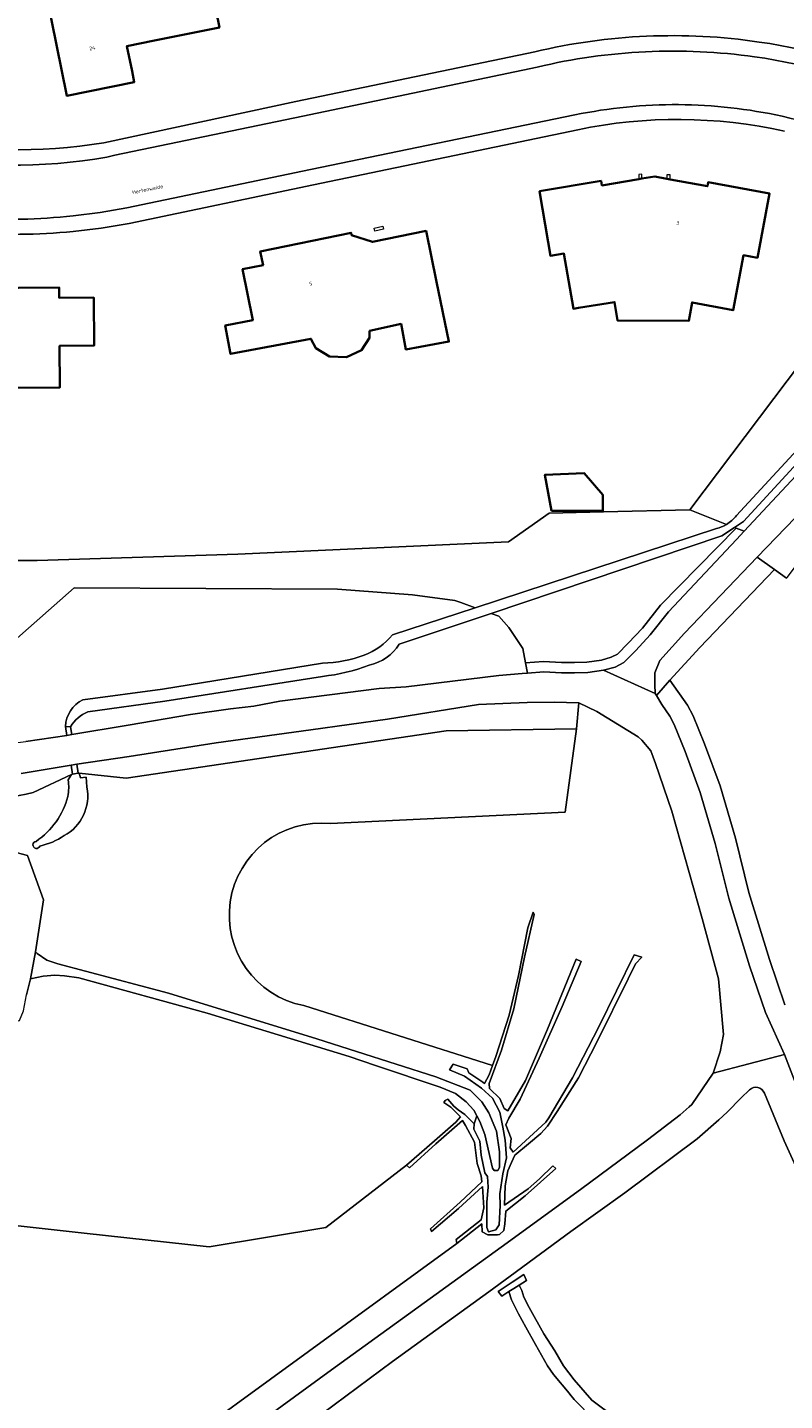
# Model space of a CAD drawing. Header units: metres. Extents: x 197700 to 204338, y 317132 to 325229.
# Tile 820 of 1056: x 202520 to 202593, y 320191 to 320323. Entities that reach past the tile are written whole.
import ezdxf
from ezdxf.enums import TextEntityAlignment as Align

# ---------------------------------------------------------------- set-up
doc = ezdxf.new("R2010")
doc.units = ezdxf.units.M
for name, color, linetype, lineweight in [('B-WE-GR-BEPLANTING_CULTUUR_BOSPLANTSOEN-GV', 90, 'Continuous', 18), ('B-WE-GR-BEPLANTING_CULTUUR_HEESTERS-GV', 90, 'Continuous', 18), ('B-WE-GR-BOS_LOOF-GV', 40, 'Continuous', 13), ('B-WE-GR-GRAS-GV', 60, 'Continuous', 13), ('B-WE-IE-TERREINAFSCHEIDING_KUNSTMATIG_HEKWERK-G', 20, 'IE-TERREINAFSCHEIDING-KUNSTMATIG', 18), ('B-WE-IE-TERREINAFSCHEIDING_KUNSTMATIG_MUUR-G', 90, 'IE-TERREINAFSCHEIDING-KUNSTMATIG-DICHT', 18), ('B-WE-IE-TERREINAFSCHEIDING_KUNSTMATIG_MUUR-GV', 90, 'Continuous', 18), ('B-WE-OG-BEBOUWING-GV', 7, 'Continuous', 35), ('B-WE-OG-BEBOUWING-T18', 10, 'Continuous', 18), ('B-WE-OG-TERREIN_CULTUURSCHEIDING-GV', 7, 'Continuous', 18), ('B-WE-OG-TERREIN_ERF-GV', 7, 'Continuous', 18), ('B-WE-OG-TOPOGRAFIE-T18', 10, 'Continuous', 18), ('B-WE-OG-WATER_GREPPEL-GV', 160, 'Continuous', 18), ('B-WE-OG-WATER_MEER-GV', 140, 'Continuous', 18), ('B-WE-OG-WATER_SLOOT-GV', 120, 'Continuous', 18), ('B-WE-VH-VERHARDING_ASFALT-GV', 252, 'Continuous', 18), ('B-WE-VH-VERHARDING_OPEN-GV', 252, 'Continuous', 18), ('B-WE-VH-VERHARDING_STRAATBAKSTEEN-GV', 252, 'Continuous', 18), ('B-WE-VH-VERHARDING_TEGEL-GV', 252, 'Continuous', 18)]:
    doc.layers.add(name, color=color, linetype=linetype, lineweight=lineweight)
doc.styles.add('NLCS-ISO-M200-T18', font='NLCS-ISO.ttf', dxfattribs={"height": 0.36})
doc.linetypes.add('IE-TERREINAFSCHEIDING-KUNSTMATIG', pattern='A,4,[82,NLCS.SHX,S=0.75,R=90,X=0,Y=0],4,-2', length=10)
doc.linetypes.add('IE-TERREINAFSCHEIDING-KUNSTMATIG-DICHT', pattern='A,8,-1,[82,NLCS.SHX,S=0.75,R=90,X=0,Y=0],-1', length=10)

msp = doc.modelspace()

# ---------------------------------------------------------------- linework, layer by layer
at = {"layer": 'B-WE-GR-BEPLANTING_CULTUUR_BOSPLANTSOEN-GV'}
for points in [[(202587.592, 320275.376), (202584.072, 320276.765), (202575.794, 320276.568), (202570.581, 320276.444), (202566.655, 320273.684), (202540.685, 320272.518), (202521.419, 320271.898), (202517.451, 320271.895), (202514.836, 320272.188), (202502.7, 320274.836), (202474.811, 320281.779), (202469.194, 320287.606), (202467.75, 320288.245), (202464.26, 320288.978), (202457.637, 320278.674), (202442.832, 320281.856), (202403.013, 320284.239), (202370.351, 320283.093), (202365.544, 320282.568), (202334.137, 320279.761)], [(202519.222, 320264.188), (202524.957, 320269.287), (202550.253, 320269.151), (202557.449, 320268.608), (202561.522, 320268.064), (202562.078, 320267.867), (202563.48, 320267.369), (202586.618, 320274.979)]]:
    msp.add_lwpolyline(points, dxfattribs=at)
msp.add_lwpolyline([(202586.618, 320274.979, 0.0796026), (202587.592, 320275.376)], format="xyb", dxfattribs=at)
at = {"layer": 'B-WE-GR-BEPLANTING_CULTUUR_HEESTERS-GV'}
for points in [[(202617.098, 320298.03), (202615.424, 320299.881), (202609.607, 320292.537), (202602.564, 320285.013), (202594.168, 320275.994), (202590.547, 320272.214), (202592.189, 320271.037), (202593.358, 320270.198), (202593.423, 320270.283), (202603.234, 320283.36), (202603.031, 320283.917), (202608.416, 320290.716)], [(202590.547, 320272.214), (202583.571, 320264.932), (202581.18, 320262.293), (202580.717, 320261.109), (202580.717, 320260.014), (202580.759, 320259.129), (202580.857, 320258.958), (202582.167, 320260.404), (202585.034, 320263.569), (202592.189, 320271.037)]]:
    msp.add_lwpolyline(points, close=True, dxfattribs=at)
at = {"layer": 'B-WE-GR-BOS_LOOF-GV'}
msp.add_lwpolyline([(202533.232, 320185.604), (202561.701, 320206.329), (202561.627, 320206.704), (202564.03, 320208.6), (202564.293, 320209.766), (202564.177, 320211.804), (202561.88, 320209.686), (202559.288, 320207.488), (202559.163, 320207.737), (202562.023, 320210.303), (202564.102, 320212.244), (202564.032, 320212.835), (202563.667, 320214.001), (202563.412, 320216.062), (202562.536, 320217.67), (202562.239, 320218.158), (202559.701, 320215.893), (202557.155, 320213.586), (202556.887, 320213.856), (202549.133, 320207.874), (202537.92, 320206.014), (202525.942, 320207.334), (202502.534, 320209.912)], dxfattribs=at)
at = {"layer": 'B-WE-GR-GRAS-GV'}
for points in [[(202549.571, 320246.658), (202572.119, 320247.735), (202573.195, 320255.735), (202560.686, 320255.553), (202529.963, 320251.021), (202525.446, 320251.49), (202525.587, 320251.052), (202526.126, 320251.105), (202526.154, 320250.664), (202526.193, 320250.145)], [(202524.398, 320250.836), (202524.712, 320251.36), (202521.041, 320249.62)], [(202517.956, 320244.252), (202520.507, 320243.572), (202522.045, 320239.322), (202521.27, 320234.345), (202521.408, 320234.171), (202522.361, 320233.525), (202523.407, 320233.199), (202534.033, 320230.363), (202548.267, 320225.992), (202559.676, 320222.341)], [(202559.676, 320222.341), (202562.974, 320221.043), (202564.1, 320219.931), (202564.771, 320218.872), (202565.505, 320217.104), (202565.812, 320215.13), (202565.788, 320213.638), (202565.657, 320213.327), (202565.282, 320213.358), (202565.135, 320213.579), (202564.408, 320216.807), (202563.927, 320218.043), (202563.636, 320218.581), (202563.374, 320217.816), (202563.349, 320217.326), (202563.898, 320216.157), (202564.038, 320214.82), (202564.399, 320213.124), (202564.66, 320212.782), (202564.725, 320211.744), (202564.576, 320210.297), (202564.597, 320209.016), (202564.596, 320207.865), (202564.738, 320207.46), (202565.448, 320207.654), (202565.465, 320207.659), (202565.784, 320208.137), (202565.857, 320209.974), (202565.837, 320211.099), (202566.134, 320213.013), (202566.47, 320214.547), (202566.352, 320216.257), (202566.117, 320217.495), (202565.839, 320218.938), (202565.143, 320220.285), (202564.083, 320221.238), (202562.442, 320222.394), (202560.994, 320223.01), (202561.348, 320223.537), (202562.689, 320223.101), (202562.844, 320222.711), (202564.2, 320221.826), (202564.353, 320221.693), (202564.799, 320222.542), (202565.12, 320223.421), (202547.009, 320229.173)]]:
    msp.add_lwpolyline(points, dxfattribs=at)
for points in [[(202521.041, 320249.62, -0.1257862), (202499.354, 320250.176)], [(202526.193, 320250.145, -0.3306117), (202524.006, 320245.489)], [(202524.374, 320249.259, 0.079909), (202524.398, 320250.836)], [(202521.318, 320244.942, 0.1799369), (202524.374, 320249.259)], [(202547.009, 320229.173, -0.9536324), (202549.571, 320246.658)], [(202521.675, 320244.495, -1.8211898), (202521.318, 320244.942)], [(202524.006, 320245.489, -0.0977772), (202521.675, 320244.495)]]:
    msp.add_lwpolyline(points, format="xyb", dxfattribs=at)
at = {"layer": 'B-WE-IE-TERREINAFSCHEIDING_KUNSTMATIG_HEKWERK-G'}
for points in [[(202584.072, 320276.765), (202606.782, 320306.886)], [(202370.351, 320283.093), (202403.013, 320284.239), (202442.832, 320281.856), (202457.637, 320278.674), (202464.26, 320288.978), (202467.75, 320288.245), (202469.194, 320287.606), (202474.811, 320281.779), (202502.7, 320274.836), (202514.836, 320272.188), (202517.451, 320271.895), (202521.419, 320271.898), (202540.685, 320272.518), (202566.655, 320273.684)], [(202566.655, 320273.684), (202570.581, 320276.444)], [(202575.794, 320276.568), (202570.581, 320276.444)], [(202575.794, 320276.568), (202584.072, 320276.765)]]:
    msp.add_lwpolyline(points, dxfattribs=at)
at = {"layer": 'B-WE-IE-TERREINAFSCHEIDING_KUNSTMATIG_MUUR-G'}
for points in [[(202579.474, 320308.566), (202579.461, 320308.988), (202579.168, 320308.979), (202579.182, 320308.517)], [(202582.195, 320308.5), (202582.189, 320308.945), (202581.874, 320308.941), (202581.879, 320308.559)]]:
    msp.add_lwpolyline(points, dxfattribs=at)
msp.add_lwpolyline([(202553.766, 320303.828), (202554.598, 320304), (202554.659, 320303.706), (202553.827, 320303.533)], close=True, dxfattribs=at)
at = {"layer": 'B-WE-IE-TERREINAFSCHEIDING_KUNSTMATIG_MUUR-GV'}
for points in [[(202565.594, 320207.178), (202565.805, 320207.182), (202566.209, 320207.569), (202566.312, 320208.227), (202566.415, 320209.449), (202568.253, 320210.915), (202571.203, 320213.54), (202570.936, 320213.801), (202569.656, 320212.551), (202568.548, 320211.571), (202566.281, 320210.024), (202566.345, 320211.872), (202566.602, 320213.32), (202566.953, 320214.116), (202567.289, 320214.799), (202568.585, 320215.901), (202569.754, 320216.902), (202570.403, 320217.59), (202571.331, 320219), (202573.388, 320222.223), (202575.189, 320225.728), (202578.141, 320231.744), (202578.859, 320233.197), (202579.454, 320233.82), (202578.718, 320234.059), (202575.348, 320227.146), (202572.806, 320222.251), (202570.541, 320218.41), (202570.252, 320217.979), (202567.115, 320215.088), (202566.817, 320215.511), (202566.933, 320216.422), (202566.397, 320217.738), (202566.71, 320218.382), (202567.79, 320220.191), (202569.619, 320224.141), (202571.82, 320229.085), (202573.628, 320233.412), (202573.168, 320233.62), (202570.423, 320226.908), (202568.295, 320221.97), (202566.593, 320219.075), (202566.249, 320219.296), (202565.818, 320220.258), (202564.839, 320221.201), (202564.794, 320221.701), (202565.991, 320224.889), (202567.192, 320228.87), (202568.205, 320233.829), (202569.143, 320237.914), (202569.042, 320238.158), (202568.508, 320236.651), (202567.623, 320232.077), (202566.73, 320228.263), (202565.441, 320224.299), (202565.12, 320223.421), (202564.799, 320222.542), (202564.353, 320221.693), (202564.2, 320221.826), (202562.844, 320222.711), (202562.689, 320223.101), (202561.348, 320223.537), (202560.994, 320223.01), (202562.442, 320222.394), (202564.083, 320221.238), (202565.143, 320220.285), (202565.839, 320218.938), (202566.117, 320217.495), (202566.352, 320216.257), (202566.47, 320214.547), (202566.134, 320213.013), (202565.837, 320211.099), (202565.857, 320209.974), (202565.784, 320208.137), (202565.465, 320207.659), (202565.448, 320207.654), (202564.738, 320207.46), (202564.596, 320207.865), (202564.597, 320209.016), (202564.576, 320210.297), (202564.725, 320211.744), (202564.66, 320212.782), (202564.399, 320213.124), (202564.038, 320214.82), (202563.898, 320216.157), (202563.349, 320217.326), (202563.374, 320217.816), (202562.48, 320218.705), (202561.849, 320219.154), (202561.405, 320219.524), (202560.847, 320220.203), (202560.575, 320220.078), (202560.467, 320219.873), (202561.134, 320219.415), (202562.048, 320218.485), (202561.596, 320217.991), (202559.572, 320216.2), (202556.887, 320213.856), (202557.155, 320213.586), (202559.701, 320215.893), (202562.239, 320218.158), (202562.536, 320217.67), (202563.412, 320216.062), (202563.667, 320214.001), (202564.032, 320212.835), (202564.102, 320212.244), (202562.023, 320210.303), (202559.163, 320207.737), (202559.288, 320207.488), (202561.88, 320209.686), (202564.177, 320211.804), (202564.293, 320209.766), (202564.03, 320208.6), (202561.627, 320206.704), (202561.701, 320206.329), (202564.121, 320208.228), (202564.123, 320207.457), (202564.668, 320207.161)], [(202566.711, 320201.714), (202567.188, 320202.011), (202567.693, 320202.327), (202568.396, 320202.766), (202568.14, 320203.366), (202567.004, 320202.606), (202565.685, 320201.723), (202566.021, 320201.283)]]:
    msp.add_lwpolyline(points, close=True, dxfattribs=at)
at = {"layer": 'B-WE-OG-BEBOUWING-GV'}
for points in [[(202536.936, 320332.844), (202530.411, 320331.558), (202530.726, 320329.999), (202521.897, 320328.216), (202523.269, 320321.424), (202524.259, 320316.523), (202530.742, 320317.834), (202530.53, 320318.879), (202530.043, 320321.29), (202532.698, 320321.826), (202538.91, 320323.082), (202537.919, 320327.982)], [(202570.469, 320302.465), (202570.686, 320301.171), (202571.986, 320301.376), (202572.903, 320296.074), (202573.399, 320296.173), (202576.85, 320296.722), (202577.142, 320294.946), (202583.963, 320294.913), (202584.29, 320296.683), (202588.22, 320295.934), (202589.227, 320301.22), (202590.556, 320300.967), (202591.729, 320307.131), (202585.822, 320308.222), (202585.752, 320307.843), (202582.195, 320308.5), (202581.879, 320308.559), (202580.713, 320308.774), (202579.474, 320308.566), (202579.182, 320308.517), (202575.63, 320307.922), (202575.559, 320308.344), (202569.649, 320307.353)], [(202553.331, 320293.958), (202556.349, 320294.615), (202556.809, 320292.167), (202560.949, 320292.929), (202559.767, 320298.654), (202558.756, 320303.551), (202553.624, 320302.491), (202551.601, 320303.136), (202551.553, 320303.371), (202542.841, 320301.573), (202543.115, 320300.265), (202541.132, 320299.867), (202542.116, 320294.965), (202539.47, 320294.466), (202539.984, 320291.745), (202547.693, 320293.2), (202548.167, 320292.293), (202549.493, 320291.502), (202551.13, 320291.417), (202552.569, 320292.095), (202553.331, 320293.295)], [(202511.861, 320293.028), (202511.893, 320288.447), (202523.605, 320288.526), (202523.577, 320292.51), (202526.887, 320292.533), (202526.855, 320297.143), (202523.545, 320297.12), (202523.538, 320298.11), (202511.826, 320298.028)], [(202570.795, 320276.677), (202574.926, 320276.677), (202575.706, 320276.677), (202575.706, 320278.199), (202573.919, 320280.305), (202570.156, 320280.135)]]:
    msp.add_lwpolyline(points, close=True, dxfattribs=at)
at = {"layer": 'B-WE-OG-TERREIN_CULTUURSCHEIDING-GV'}
for points in [[(202606.782, 320306.886), (202584.072, 320276.765), (202587.592, 320275.376)], [(202589.288, 320274.707), (202601.893, 320288.226), (202602.389, 320288.979), (202602.123, 320289.206), (202613.719, 320301.597), (202613.293, 320301.967), (202606.283, 320294.367)], [(202604.739, 320292.524), (202589.228, 320275.636), (202588.368, 320275.07), (202588.509, 320275.014), (202589.288, 320274.707)], [(202588.539, 320276.235), (202604.093, 320293.061)], [(202593.358, 320270.198), (202592.189, 320271.037), (202585.034, 320263.569), (202582.167, 320260.404), (202583.856, 320258.014), (202584.391, 320257.007), (202585.481, 320254.291), (202586.968, 320250.265), (202588.442, 320245.243), (202589.734, 320240.028), (202591.713, 320233.601), (202593.206, 320229.243)], [(202562.078, 320267.867), (202561.522, 320268.064), (202557.449, 320268.608), (202550.253, 320269.151), (202524.957, 320269.287), (202519.222, 320264.188), (202518.855, 320263.725), (202516.764, 320261.092), (202516.622, 320255.033), (202516.598, 320254.01), (202517.286, 320254.143), (202520.33, 320254.523), (202524.275, 320255.117), (202524.152, 320255.966)], [(202524.754, 320255.195), (202530.161, 320256.083), (202536.132, 320257.116), (202539.974, 320257.659), (202542.222, 320257.914), (202544.718, 320258.388), (202554.235, 320259.608), (202556.847, 320259.783), (202565.739, 320260.853), (202567.973, 320261.051), (202568.489, 320261.091), (202568.301, 320262.079), (202568.04, 320263.446), (202566.682, 320265.484), (202565.731, 320266.57), (202565.011, 320266.826), (202556.184, 320263.861)], [(202555.541, 320264.758), (202563.48, 320267.369), (202562.078, 320267.867)], [(202525.807, 320258.529), (202533.463, 320259.554), (202548.806, 320262.061)], [(202548.819, 320260.776), (202533.67, 320258.406), (202526.278, 320257.383)], [(202593.206, 320229.243), (202591.713, 320233.601), (202589.734, 320240.028), (202588.442, 320245.243), (202586.968, 320250.265), (202585.481, 320254.291), (202584.391, 320257.007), (202583.856, 320258.014), (202582.167, 320260.404), (202580.857, 320258.958), (202581.37, 320258.066), (202582.149, 320256.963), (202582.575, 320256.162), (202583.615, 320253.572), (202585.068, 320249.636), (202586.511, 320244.721), (202587.806, 320239.493), (202589.811, 320232.983), (202591.343, 320228.509), (202593.152, 320224.47), (202595.168, 320219.242)], [(202538.668, 320186.166), (202549.69, 320194.197), (202565.96, 320205.992), (202573.576, 320211.513), (202580.02, 320216.288), (202583.151, 320218.694), (202584.012, 320219.444), (202584.25, 320219.669), (202586.327, 320222.678), (202586.981, 320224.733), (202587.288, 320226.409), (202586.819, 320231.757), (202585.246, 320237.542), (202582.341, 320247.851), (202580.779, 320252.432), (202580.319, 320253.632), (202579.458, 320254.665), (202579.127, 320254.962), (202575.144, 320257.394), (202573.415, 320258.245), (202573.195, 320255.735), (202572.119, 320247.735), (202549.571, 320246.658)], [(202524.629, 320255.948), (202524.754, 320255.195)], [(202521.041, 320249.62), (202524.712, 320251.36), (202524.818, 320251.379), (202524.69, 320252.257), (202519.881, 320251.454)], [(202547.009, 320229.173), (202565.12, 320223.421), (202565.441, 320224.299), (202566.73, 320228.263), (202567.623, 320232.077), (202568.508, 320236.651), (202569.042, 320238.158), (202569.143, 320237.914), (202568.205, 320233.829), (202567.192, 320228.87), (202565.991, 320224.889), (202564.794, 320221.701), (202564.839, 320221.201), (202565.818, 320220.258), (202566.249, 320219.296), (202566.593, 320219.075), (202568.295, 320221.97), (202570.423, 320226.908), (202573.168, 320233.62), (202573.628, 320233.412), (202571.82, 320229.085), (202569.619, 320224.141), (202567.79, 320220.191), (202566.71, 320218.382), (202566.397, 320217.738), (202566.933, 320216.422), (202566.817, 320215.511), (202567.115, 320215.088), (202570.252, 320217.979), (202570.541, 320218.41), (202572.806, 320222.251), (202575.348, 320227.146), (202578.718, 320234.059), (202579.454, 320233.82), (202578.859, 320233.197), (202578.141, 320231.744), (202575.189, 320225.728), (202573.388, 320222.223), (202571.331, 320219), (202570.403, 320217.59), (202569.754, 320216.902), (202568.585, 320215.901), (202567.289, 320214.799), (202566.953, 320214.116), (202566.602, 320213.32), (202566.345, 320211.872), (202566.281, 320210.024), (202568.548, 320211.571), (202569.656, 320212.551), (202570.936, 320213.801), (202571.203, 320213.54), (202568.253, 320210.915), (202566.415, 320209.449), (202566.312, 320208.227), (202566.209, 320207.569), (202565.805, 320207.182)], [(202502.534, 320209.912), (202525.942, 320207.334), (202537.92, 320206.014), (202549.133, 320207.874), (202556.887, 320213.856), (202559.572, 320216.2), (202561.596, 320217.991), (202562.048, 320218.485), (202561.134, 320219.415), (202560.467, 320219.873), (202560.575, 320220.078), (202560.847, 320220.203), (202561.405, 320219.524), (202561.849, 320219.154), (202562.48, 320218.705), (202563.374, 320217.816), (202563.636, 320218.581), (202563.344, 320219.119), (202562.595, 320219.938), (202561.58, 320220.729), (202560.106, 320221.336), (202553.887, 320223.432), (202551.371, 320224.279), (202537.73, 320228.445), (202525.407, 320231.832), (202524.04, 320232.026), (202523.104, 320232.082), (202521.983, 320232.003), (202520.786, 320231.731), (202520.408, 320230.22)], [(202589.803, 320221.081), (202589.009, 320220.333), (202587.653, 320218.944), (202586.869, 320218.212), (202584.768, 320216.39), (202577.831, 320211.202), (202572.664, 320207.482), (202566.824, 320203.192), (202564.779, 320201.69), (202555.53, 320194.991), (202547.684, 320189.185)], [(202618.152, 320185.307), (202617.132, 320187.38), (202616.555, 320188.235), (202615.764, 320188.923), (202614.76, 320189.711), (202607.672, 320194.471), (202605.056, 320196.618), (202603.215, 320198.306), (202599.73, 320202.581), (202598.299, 320205.142), (202595.352, 320211.273), (202593.113, 320216.204), (202591.23, 320220.771)], [(202565.805, 320207.182), (202565.594, 320207.178), (202564.668, 320207.161), (202564.123, 320207.457), (202564.121, 320208.228), (202561.701, 320206.329), (202533.232, 320185.604)], [(202576.71, 320187.552), (202572.962, 320191.344), (202572.56, 320191.862), (202572.501, 320191.949), (202570.985, 320193.746), (202570.421, 320194.585), (202569.259, 320196.629), (202568.338, 320198.288), (202567.64, 320199.591), (202566.96, 320200.934), (202566.711, 320201.714), (202566.021, 320201.283), (202565.685, 320201.723), (202567.004, 320202.606), (202568.14, 320203.366), (202568.396, 320202.766), (202567.693, 320202.327), (202567.94, 320201.821), (202568.133, 320201.172), (202568.654, 320200.202), (202570.066, 320197.662), (202571.102, 320196.013), (202571.954, 320194.579), (202572.962, 320193.231), (202574.667, 320191.285), (202583.888, 320184.416)]]:
    msp.add_lwpolyline(points, dxfattribs=at)
for points in [[(202587.592, 320275.376, 0.0972772), (202588.539, 320276.235)], [(202552.818, 320262.807, 0.1246519), (202555.541, 320264.758)], [(202548.806, 320262.061, 0.0814078), (202552.818, 320262.807)], [(202556.184, 320263.861, -0.1961505), (202553.298, 320261.853)], [(202553.298, 320261.853, -0.0616612), (202548.819, 320260.776)], [(202524.152, 320255.966, -0.2866479), (202525.807, 320258.529)], [(202526.278, 320257.383, 0.1510057), (202524.629, 320255.948)], [(202499.354, 320250.176, 0.1257862), (202521.041, 320249.62)], [(202549.571, 320246.658, 0.9536324), (202547.009, 320229.173)], [(202591.23, 320220.771, 0.538507), (202589.803, 320221.081)]]:
    msp.add_lwpolyline(points, format="xyb", dxfattribs=at)
for points in [[(202577.129, 320262.917), (202578.16, 320263.957), (202579.52, 320265.411), (202581.254, 320267.618), (202588.509, 320275.014), (202588.368, 320275.07), (202587.146, 320274.26), (202565.011, 320266.826), (202565.731, 320266.57), (202566.682, 320265.484), (202568.04, 320263.446), (202568.301, 320262.079), (202570.033, 320262.213), (202571.763, 320262.114), (202572.985, 320262.126), (202574.199, 320262.154), (202575.577, 320262.346), (202576.531, 320262.611)], [(202568.489, 320261.091), (202570.043, 320261.211), (202571.739, 320261.114), (202573.001, 320261.126), (202574.28, 320261.156), (202575.781, 320261.365), (202576.896, 320261.675), (202577.726, 320262.099), (202578.88, 320263.263), (202580.28, 320264.759), (202582.013, 320266.965), (202588.543, 320273.908), (202589.288, 320274.707), (202588.509, 320275.014), (202581.254, 320267.618), (202579.52, 320265.411), (202578.16, 320263.957), (202577.129, 320262.917), (202576.531, 320262.611), (202575.577, 320262.346), (202574.199, 320262.154), (202572.985, 320262.126), (202571.763, 320262.114), (202570.033, 320262.213), (202568.301, 320262.079)], [(202525.229, 320252.337), (202525.371, 320251.477), (202525.446, 320251.49), (202529.963, 320251.021), (202560.686, 320255.553), (202573.195, 320255.735), (202573.415, 320258.245), (202571.054, 320258.305), (202568.465, 320258.278), (202563.786, 320258.08), (202555.041, 320256.667), (202547.676, 320255.641), (202538.604, 320254.389), (202530.243, 320253.085)]]:
    msp.add_lwpolyline(points, close=True, dxfattribs=at)
at = {"layer": 'B-WE-OG-TERREIN_ERF-GV'}
for points in [[(202530.411, 320331.558), (202536.936, 320332.844), (202537.919, 320327.982), (202538.91, 320323.082), (202532.698, 320321.826), (202530.043, 320321.29), (202530.53, 320318.879), (202530.742, 320317.834), (202524.259, 320316.523), (202523.269, 320321.424), (202521.897, 320328.216), (202530.726, 320329.999)], [(202570.686, 320301.171), (202570.469, 320302.465), (202569.649, 320307.353), (202575.559, 320308.344), (202575.63, 320307.922), (202579.182, 320308.517), (202579.474, 320308.566), (202580.713, 320308.774), (202581.879, 320308.559), (202582.195, 320308.5), (202585.752, 320307.843), (202585.822, 320308.222), (202591.729, 320307.131), (202590.556, 320300.967), (202589.227, 320301.22), (202588.22, 320295.934), (202584.29, 320296.683), (202583.963, 320294.913), (202577.142, 320294.946), (202576.85, 320296.722), (202573.399, 320296.173), (202572.903, 320296.074), (202571.986, 320301.376)], [(202560.949, 320292.929), (202556.809, 320292.167), (202556.349, 320294.615), (202553.331, 320293.958), (202553.331, 320293.295), (202552.569, 320292.095), (202551.13, 320291.417), (202549.493, 320291.502), (202548.167, 320292.293), (202547.693, 320293.2), (202539.984, 320291.745), (202539.47, 320294.466), (202542.116, 320294.965), (202541.132, 320299.867), (202543.115, 320300.265), (202542.841, 320301.573), (202551.553, 320303.371), (202551.601, 320303.136), (202553.624, 320302.491), (202558.756, 320303.551), (202559.767, 320298.654)], [(202511.893, 320288.447), (202511.861, 320293.028), (202511.826, 320298.028), (202523.538, 320298.11), (202523.545, 320297.12), (202526.855, 320297.143), (202526.887, 320292.533), (202523.577, 320292.51), (202523.605, 320288.526)], [(202570.795, 320276.677), (202570.156, 320280.135), (202573.919, 320280.305), (202575.706, 320278.199), (202575.706, 320276.677), (202574.926, 320276.677)]]:
    msp.add_lwpolyline(points, close=True, dxfattribs=at)
for points in [[(202569.18, 320320.746, -0.0951312), (202590.74, 320321.685)], [(202590.74, 320321.685, -0.0822212), (202606.17, 320316.856)], [(202593.173, 320313.118, 0.1066699), (202573.308, 320313.261)], [(202509.22, 320312.444, 0.0935836), (202527.824, 320312.009)], [(202524.867, 320303.498, -0.0863215), (202504.616, 320305.024)]]:
    msp.add_lwpolyline(points, format="xyb", dxfattribs=at)
for points in [[(202527.824, 320312.009), (202546.238, 320315.97), (202569.18, 320320.746)], [(202573.308, 320313.261), (202547.939, 320307.959), (202530.247, 320304.265), (202527.568, 320303.803), (202524.867, 320303.498)], [(202517.451, 320271.895), (202521.419, 320271.898), (202540.685, 320272.518), (202566.655, 320273.684), (202570.581, 320276.444), (202575.794, 320276.568), (202584.072, 320276.765), (202606.782, 320306.886), (202606.992, 320307.165), (202606.307, 320307.581), (202605.615, 320307.985)]]:
    msp.add_lwpolyline(points, dxfattribs=at)
at = {"layer": 'B-WE-OG-WATER_GREPPEL-GV'}
for points in [[(202556.184, 320263.861), (202565.011, 320266.826), (202587.146, 320274.26), (202588.368, 320275.07), (202589.228, 320275.636), (202604.739, 320292.524)], [(202604.093, 320293.061), (202588.539, 320276.235)], [(202586.618, 320274.979), (202563.48, 320267.369), (202555.541, 320264.758)], [(202548.806, 320262.061), (202533.463, 320259.554), (202525.807, 320258.529)], [(202526.278, 320257.383), (202533.67, 320258.406), (202548.819, 320260.776)], [(202524.152, 320255.966), (202524.629, 320255.948)], [(202526.193, 320250.145), (202526.154, 320250.664), (202526.126, 320251.105), (202525.587, 320251.052), (202525.446, 320251.49), (202525.371, 320251.477), (202524.818, 320251.379), (202524.712, 320251.36), (202524.398, 320250.836)], [(202583.888, 320184.416), (202574.667, 320191.285), (202572.962, 320193.231), (202571.954, 320194.579), (202571.102, 320196.013), (202570.066, 320197.662), (202568.654, 320200.202), (202568.133, 320201.172), (202567.94, 320201.821), (202567.693, 320202.327), (202567.188, 320202.011), (202566.711, 320201.714), (202566.96, 320200.934), (202567.64, 320199.591), (202568.338, 320198.288), (202569.259, 320196.629), (202570.421, 320194.585), (202570.985, 320193.746), (202572.501, 320191.949), (202572.56, 320191.862), (202572.962, 320191.344), (202576.71, 320187.552)]]:
    msp.add_lwpolyline(points, dxfattribs=at)
for points in [[(202588.539, 320276.235, -0.0972772), (202587.592, 320275.376)], [(202587.592, 320275.376, -0.0796026), (202586.618, 320274.979)], [(202555.541, 320264.758, -0.1246519), (202552.818, 320262.807)], [(202552.818, 320262.807, -0.0814078), (202548.806, 320262.061)], [(202553.298, 320261.853, 0.1961505), (202556.184, 320263.861)], [(202548.819, 320260.776, 0.0616612), (202553.298, 320261.853)], [(202525.807, 320258.529, 0.2866479), (202524.152, 320255.966)], [(202524.629, 320255.948, -0.1510057), (202526.278, 320257.383)], [(202524.006, 320245.489, 0.3306117), (202526.193, 320250.145)], [(202524.398, 320250.836, -0.079909), (202524.374, 320249.259)], [(202524.374, 320249.259, -0.1799369), (202521.318, 320244.942)], [(202521.318, 320244.942, 1.8211898), (202521.675, 320244.495)], [(202521.675, 320244.495, 0.0977772), (202524.006, 320245.489)]]:
    msp.add_lwpolyline(points, format="xyb", dxfattribs=at)
for points in [[(202524.754, 320255.195), (202524.629, 320255.948), (202524.152, 320255.966), (202524.275, 320255.117)], [(202525.371, 320251.477), (202525.229, 320252.337), (202524.69, 320252.257), (202524.818, 320251.379)]]:
    msp.add_lwpolyline(points, close=True, dxfattribs=at)
at = {"layer": 'B-WE-OG-WATER_MEER-GV'}
msp.add_lwpolyline([(202492.45, 320234.12), (202493.134, 320232.832), (202493.54, 320232.068), (202494.883, 320231.678), (202498.373, 320229.923), (202500.152, 320228.866), (202501.604, 320228.309), (202514.409, 320227.737), (202518.858, 320227.526), (202519.732, 320227.754), (202520.099, 320228.669), (202520.408, 320230.22), (202520.786, 320231.731), (202521.27, 320234.345), (202522.045, 320239.322), (202520.507, 320243.572), (202517.956, 320244.252), (202508.371, 320243.239), (202501.011, 320245.005), (202496.763, 320242.803), (202493.584, 320238.743), (202493.005, 320236.454), (202492.426, 320234.165)], close=True, dxfattribs=at)
at = {"layer": 'B-WE-OG-WATER_SLOOT-GV'}
msp.add_lwpolyline([(202553.887, 320223.432), (202560.106, 320221.336), (202561.58, 320220.729), (202562.595, 320219.938), (202563.344, 320219.119), (202563.636, 320218.581), (202563.927, 320218.043), (202564.408, 320216.807), (202565.135, 320213.579), (202565.282, 320213.358), (202565.657, 320213.327), (202565.788, 320213.638), (202565.812, 320215.13), (202565.505, 320217.104), (202564.771, 320218.872), (202564.1, 320219.931), (202562.974, 320221.043), (202559.676, 320222.341), (202548.267, 320225.992), (202534.033, 320230.363), (202523.407, 320233.199), (202522.361, 320233.525), (202521.408, 320234.171), (202521.27, 320234.345), (202520.786, 320231.731), (202521.983, 320232.003), (202523.104, 320232.082), (202524.04, 320232.026), (202525.407, 320231.832), (202537.73, 320228.445), (202551.371, 320224.279)], close=True, dxfattribs=at)
at = {"layer": 'B-WE-VH-VERHARDING_ASFALT-GV'}
msp.add_lwpolyline([(202615.424, 320299.881), (202615.676, 320300.125), (202614.232, 320301.554), (202602.389, 320288.979), (202601.893, 320288.226), (202589.288, 320274.707), (202588.543, 320273.908), (202582.013, 320266.965), (202580.28, 320264.759), (202578.88, 320263.263), (202577.726, 320262.099), (202576.896, 320261.675), (202575.781, 320261.365), (202580.759, 320259.129), (202580.717, 320260.014), (202580.717, 320261.109), (202581.18, 320262.293), (202583.571, 320264.932), (202590.547, 320272.214), (202594.168, 320275.994), (202602.564, 320285.013), (202609.607, 320292.537)], close=True, dxfattribs=at)
for points in [[(202519.881, 320251.454), (202524.69, 320252.257), (202525.229, 320252.337), (202530.243, 320253.085), (202538.604, 320254.389), (202547.676, 320255.641), (202555.041, 320256.667), (202563.786, 320258.08), (202568.465, 320258.278), (202571.054, 320258.305), (202573.415, 320258.245), (202575.144, 320257.394), (202579.127, 320254.962), (202579.458, 320254.665), (202580.319, 320253.632), (202580.779, 320252.432), (202582.341, 320247.851), (202585.246, 320237.542), (202586.819, 320231.757), (202587.288, 320226.409), (202586.981, 320224.733), (202586.327, 320222.678), (202593.152, 320224.47), (202591.343, 320228.509), (202589.811, 320232.983), (202587.806, 320239.493), (202586.511, 320244.721), (202585.068, 320249.636), (202583.615, 320253.572), (202582.575, 320256.162), (202582.149, 320256.963), (202581.37, 320258.066), (202580.857, 320258.958), (202580.759, 320259.129), (202575.781, 320261.365), (202574.28, 320261.156), (202573.001, 320261.126), (202571.739, 320261.114), (202570.043, 320261.211), (202568.489, 320261.091), (202567.973, 320261.051), (202565.739, 320260.853), (202556.847, 320259.783), (202554.235, 320259.608), (202544.718, 320258.388), (202542.222, 320257.914), (202539.974, 320257.659), (202536.132, 320257.116), (202530.161, 320256.083), (202524.754, 320255.195), (202524.275, 320255.117), (202520.33, 320254.523)], [(202601.712, 320206.17), (202601.636, 320206.305), (202597.989, 320212.823), (202595.168, 320219.242), (202593.152, 320224.47), (202586.327, 320222.678), (202584.25, 320219.669), (202584.012, 320219.444), (202583.151, 320218.694), (202580.02, 320216.288), (202573.576, 320211.513), (202565.96, 320205.992), (202549.69, 320194.197), (202538.668, 320186.166)], [(202547.684, 320189.185), (202555.53, 320194.991), (202564.779, 320201.69), (202566.824, 320203.192), (202572.664, 320207.482), (202577.831, 320211.202), (202584.768, 320216.39), (202586.869, 320218.212), (202587.653, 320218.944), (202589.009, 320220.333), (202589.803, 320221.081)], [(202591.23, 320220.771), (202593.113, 320216.204), (202595.352, 320211.273), (202598.299, 320205.142), (202599.73, 320202.581), (202603.215, 320198.306), (202605.056, 320196.618), (202607.672, 320194.471), (202614.76, 320189.711), (202615.764, 320188.923), (202616.555, 320188.235), (202617.132, 320187.38), (202618.152, 320185.307)]]:
    msp.add_lwpolyline(points, dxfattribs=at)
msp.add_lwpolyline([(202589.803, 320221.081, -0.538507), (202591.23, 320220.771)], format="xyb", dxfattribs=at)
at = {"layer": 'B-WE-VH-VERHARDING_OPEN-GV'}
for points in [[(202590.74, 320321.685, 0.0951312), (202569.18, 320320.746)], [(202569.432, 320319.284, -0.0932503), (202590.29, 320320.267)], [(202606.17, 320316.856, 0.0822212), (202590.74, 320321.685)], [(202590.29, 320320.267, -0.0828703), (202605.52, 320315.517)], [(202527.824, 320312.009, -0.0935836), (202509.22, 320312.444)], [(202509.182, 320310.909, 0.0945047), (202528.123, 320310.633)]]:
    msp.add_lwpolyline(points, format="xyb", dxfattribs=at)
for points in [[(202569.18, 320320.746), (202546.238, 320315.97), (202527.824, 320312.009)], [(202528.123, 320310.633), (202528.873, 320310.814), (202546.932, 320314.561), (202569.432, 320319.284)]]:
    msp.add_lwpolyline(points, dxfattribs=at)
at = {"layer": 'B-WE-VH-VERHARDING_STRAATBAKSTEEN-GV'}
for points in [[(202590.29, 320320.267, 0.0932503), (202569.432, 320319.284)], [(202605.52, 320315.517, 0.0828703), (202590.29, 320320.267)], [(202573.021, 320314.683, -0.1057858), (202592.948, 320314.551)], [(202592.948, 320314.551, -0.0750784), (202606.007, 320309.484)], [(202528.123, 320310.633, -0.0945047), (202509.182, 320310.909)], [(202505.226, 320306.739, 0.1029804), (202524.861, 320305.003)]]:
    msp.add_lwpolyline(points, format="xyb", dxfattribs=at)
for points in [[(202569.432, 320319.284), (202546.932, 320314.561), (202528.873, 320310.814), (202528.123, 320310.633)], [(202524.861, 320305.003), (202527.453, 320305.331), (202530.031, 320305.766), (202547.652, 320309.437), (202573.021, 320314.683)]]:
    msp.add_lwpolyline(points, dxfattribs=at)
at = {"layer": 'B-WE-VH-VERHARDING_TEGEL-GV'}
for points in [[(202592.948, 320314.551, 0.1057858), (202573.021, 320314.683)], [(202573.308, 320313.261, -0.1066699), (202593.173, 320313.118)], [(202606.007, 320309.484, 0.0750784), (202592.948, 320314.551)], [(202524.861, 320305.003, -0.1029804), (202505.226, 320306.739)], [(202504.616, 320305.024, 0.0863215), (202524.867, 320303.498)]]:
    msp.add_lwpolyline(points, format="xyb", dxfattribs=at)
for points in [[(202573.021, 320314.683), (202547.652, 320309.437), (202530.031, 320305.766), (202527.453, 320305.331), (202524.861, 320305.003)], [(202524.867, 320303.498), (202527.568, 320303.803), (202530.247, 320304.265), (202547.939, 320307.959), (202573.308, 320313.261)]]:
    msp.add_lwpolyline(points, dxfattribs=at)

# ---------------------------------------------------------------- texts
at = {"layer": 'B-WE-OG-BEBOUWING-T18', "style": 'NLCS-ISO-M200-T18'}
for s, rotation, p in [('24', 11.4, (202526.708, 320321.099)), ('3', 349.6, (202582.907, 320304.301)), ('5', 11.6, (202547.669, 320298.485))]:
    msp.add_text(s, height=0.36, rotation=rotation, dxfattribs=at).set_placement(p, align=Align.MIDDLE)
at = {"layer": 'B-WE-OG-TOPOGRAFIE-T18', "style": 'NLCS-ISO-M200-T18'}
msp.add_text('Hertenweide', height=0.36, rotation=11.7, dxfattribs=at).set_placement((202532.029, 320307.548), align=Align.MIDDLE)

doc.saveas('drawing.dxf')
